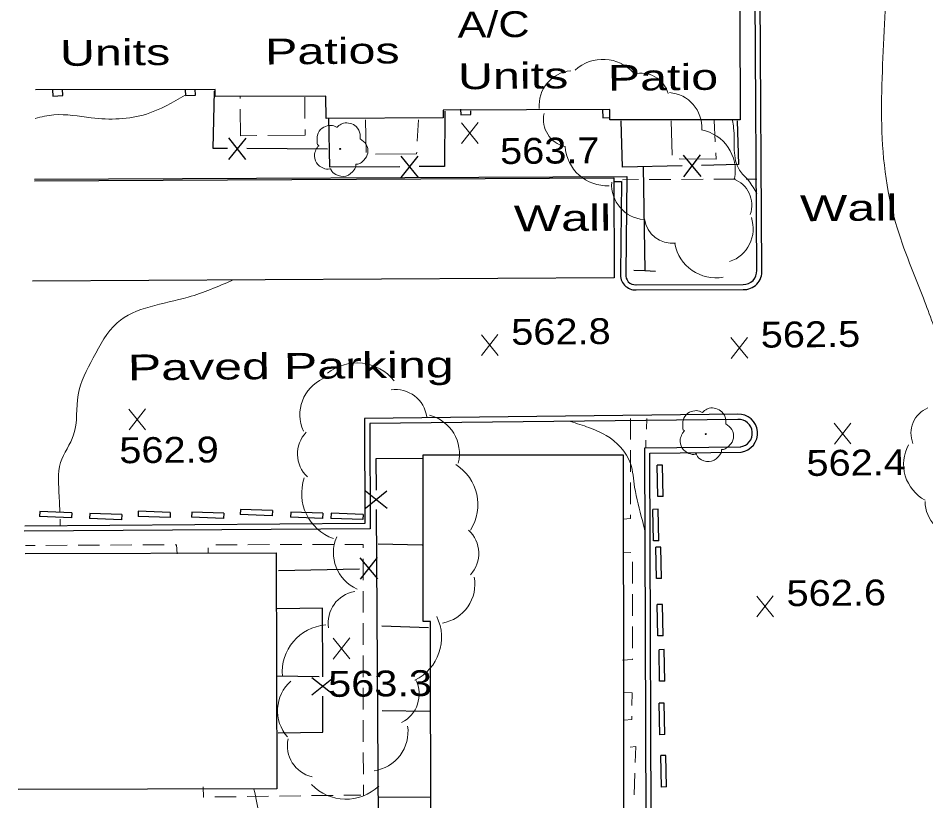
# Model space of a CAD drawing. Extents: x 2361708 to 2370558, y 6977955 to 6991887.
# Drawn here: x 2365811.9 to 2365980.4, y 6986325 to 6986470.4 of the extents above; entities that cross this region are included whole.
import ezdxf

# ---------------------------------------------------------------- set-up
doc = ezdxf.new("R2010")
doc.units = 0
doc.header["$LTSCALE"] = 1.9
for name, color, linetype, lineweight in [('11', 7, 'Continuous', 25), ('13', 7, 'Continuous', 13), ('14', 7, 'Continuous', 13), ('17', 7, 'Continuous', 25), ('18', 7, 'Continuous', 25), ('2', 7, 'Continuous', 25), ('20', 7, 'Continuous', 25), ('23', 7, 'Continuous', 25), ('29', 7, 'Continuous', 13), ('31', 7, 'Continuous', 13), ('35', 7, 'Continuous', 13)]:
    doc.layers.add(name, color=color, linetype=linetype, lineweight=lineweight)

msp = doc.modelspace()

# ---------------------------------------------------------------- linework, layer by layer
at = {"layer": '11'}
for points in [[(2365816.175, 6986494.132), (2365870.756, 6986494.301), (2365870.764, 6986490.311), (2365945.836, 6986490.466), (2365945.926, 6986451.585), (2365921.736, 6986451.534), (2365921.727, 6986453.505), (2365890.757, 6986453.37), (2365890.76, 6986451.91), (2365869.021, 6986451.833), (2365869.011, 6986455.933), (2365848.441, 6986455.877), (2365848.438, 6986457.217), (2365815.048, 6986457.119)], [(2365814.898, 6986440.197), (2365922.448, 6986440.801), (2365922.555, 6986422.231), (2365814.545, 6986421.613)], [(2365813.127, 6986370.997), (2365859.788, 6986371.101), (2365859.896, 6986327.27), (2365811.854, 6986327.153)]]:
    msp.add_lwpolyline(points, dxfattribs=at)
msp.add_lwpolyline([(2365924.198, 6986389.315), (2365924.386, 6986244.55), (2365887.375, 6986244.498), (2365887.367, 6986252.668), (2365879.186, 6986252.66), (2365879.181, 6986260.6), (2365887.422, 6986260.609), (2365887.406, 6986274.819), (2365888.576, 6986274.82), (2365888.431, 6986358.373), (2365887.041, 6986358.37), (2365887.036, 6986389.311)], close=True, dxfattribs=at)
at = {"layer": '13'}
for p, q in [((2365927.052, 6986440.455), (2365924.092, 6986440.437)), ((2365933.051, 6986440.492), (2365929.051, 6986440.464)), ((2365939.052, 6986440.519), (2365935.052, 6986440.501)), ((2365945.051, 6986440.546), (2365941.052, 6986440.528)), ((2365949.052, 6986440.564), (2365947.052, 6986440.555)), ((2365925.581, 6986392.168), (2365925.594, 6986396.079)), ((2365928.584, 6986396.067), (2365928.513, 6986394.066)), ((2365928.442, 6986392.065), (2365928.396, 6986390.565)), ((2365925.568, 6986386.168), (2365925.58, 6986390.168)), ((2365925.555, 6986380.167), (2365925.567, 6986384.168)), ((2365814.983, 6986372.494), (2365813.223, 6986372.478)), ((2365820.983, 6986372.522), (2365816.983, 6986372.504)), ((2365826.983, 6986372.559), (2365822.983, 6986372.531)), ((2365832.983, 6986372.596), (2365828.983, 6986372.568)), ((2365838.983, 6986372.623), (2365834.983, 6986372.605)), ((2365847.109, 6986372.05), (2365847.109, 6986370.99)), ((2365852.533, 6986372.632), (2365848.534, 6986372.624)), ((2365858.534, 6986372.639), (2365854.533, 6986372.631)), ((2365864.534, 6986372.646), (2365860.534, 6986372.638)), ((2365870.534, 6986372.653), (2365866.534, 6986372.645)), ((2365875.918, 6986366.024), (2365875.909, 6986370.024)), ((2365925.641, 6986371.158), (2365924.212, 6986371.114)), ((2365925.916, 6986365.42), (2365925.907, 6986369.42)), ((2365875.925, 6986360.024), (2365875.917, 6986364.024)), ((2365925.923, 6986359.42), (2365925.915, 6986363.42)), ((2365875.932, 6986354.024), (2365875.924, 6986358.024)), ((2365925.94, 6986353.42), (2365925.932, 6986357.42)), ((2365875.939, 6986348.024), (2365875.931, 6986352.023)), ((2365875.946, 6986342.024), (2365875.938, 6986346.024)), ((2365875.953, 6986336.023), (2365875.945, 6986340.023)), ((2365875.96, 6986330.023), (2365875.952, 6986334.023)), ((2365926.269, 6986326.182), (2365926.401, 6986330.183)), ((2365875.958, 6986326.023), (2365875.959, 6986328.023)), ((2365848.359, 6986325.77), (2365852.359, 6986325.818)), ((2365854.359, 6986325.847), (2365858.358, 6986325.905)), ((2365860.358, 6986325.934), (2365864.358, 6986325.982)), ((2365866.358, 6986326.011), (2365870.358, 6986326.059)), ((2365872.357, 6986326.088), (2365875.477, 6986326.128))]:
    msp.add_line(p, q, dxfattribs=at)
for points in [[(2365924.232, 6986377.355), (2365925.551, 6986377.497), (2365925.555, 6986378.167)], [(2365841.359, 6986370.935), (2365841.283, 6986372.635), (2365840.983, 6986372.632)], [(2365875.91, 6986372.025), (2365875.905, 6986372.655), (2365872.534, 6986372.652)], [(2365924.071, 6986351.192), (2365925.94, 6986351.289), (2365925.939, 6986351.42)], [(2365925.841, 6986342.748), (2365925.879, 6986345.129), (2365924.258, 6986345.154)], [(2365924.397, 6986340.045), (2365925.796, 6986340.148), (2365925.811, 6986340.748)], [(2365926.462, 6986332.184), (2365926.554, 6986335.125), (2365925.505, 6986335.035)], [(2365846.231, 6986327.65), (2365846.27, 6986325.74), (2365846.36, 6986325.741)]]:
    msp.add_lwpolyline(points, dxfattribs=at)
at = {"layer": '14'}
for p, q in [((2365853.084, 6986455.531), (2365853.081, 6986455.881)), ((2365865.112, 6986455.786), (2365865.12, 6986451.786)), ((2365876.491, 6986445.483), (2365876.333, 6986451.563)), ((2365886.174, 6986451.556), (2365885.962, 6986447.564)), ((2365933.288, 6986445.014), (2365933.098, 6986451.363)), ((2365941.127, 6986451.439), (2365941.306, 6986447.441))]:
    msp.add_line(p, q, dxfattribs=at)
for points in [[(2365856.2, 6986448.63), (2365853.13, 6986448.601), (2365853.094, 6986453.531)], [(2365865.129, 6986449.786), (2365865.13, 6986448.715), (2365858.2, 6986448.649)], [(2365885.861, 6986445.563), (2365885.844, 6986445.223), (2365878.184, 6986445.18)], [(2365941.395, 6986445.441), (2365941.446, 6986444.272), (2365934.615, 6986444.317)]]:
    msp.add_lwpolyline(points, dxfattribs=at)
at = {"layer": '17'}
for p, q in [((2365854.115, 6986448.181), (2365850.892, 6986444.2)), ((2365850.914, 6986448.2), (2365854.093, 6986444.18)), ((2365869.305, 6986446.125), (2365854.303, 6986446.212)), ((2365882.898, 6986444.814), (2365886.116, 6986440.835)), ((2365886.098, 6986444.835), (2365882.916, 6986440.815)), ((2365935.318, 6986444.983), (2365938.606, 6986441.055)), ((2365938.519, 6986445.044), (2365935.407, 6986440.984)), ((2365880.361, 6986379.377), (2365876.34, 6986382.549)), ((2365880.34, 6986382.577), (2365876.361, 6986379.349)), ((2365878.774, 6986319.169), (2365878.392, 6986379.169)), ((2365878.734, 6986372.771), (2365886.865, 6986372.629)), ((2365878.655, 6986366.28), (2365875.378, 6986370.219)), ((2365875.456, 6986366.22), (2365878.577, 6986370.28)), ((2365860.219, 6986367.865), (2365875.217, 6986368.178)), ((2365879.378, 6986357.577), (2365888.062, 6986357.239)), ((2365867.778, 6986348.086), (2365859.846, 6986348.18)), ((2365870.4, 6986344.711), (2365866.39, 6986347.893)), ((2365870.39, 6986347.911), (2365866.4, 6986344.693)), ((2365879.478, 6986341.847), (2365888.31, 6986341.721)), ((2365878.751, 6986325.729), (2365888.351, 6986325.821))]:
    msp.add_line(p, q, dxfattribs=at)
for points in [[(2365850.703, 6986446.229), (2365848.083, 6986446.244), (2365848.322, 6986456.856)], [(2365891.099, 6986453.163), (2365891.036, 6986442.892), (2365886.306, 6986442.867)], [(2365882.707, 6986442.853), (2365869.706, 6986442.779), (2365869.539, 6986451.918)], [(2365935.158, 6986443.012), (2365924.059, 6986442.766), (2365923.817, 6986451.384)], [(2365945.398, 6986451.38), (2365945.606, 6986443.231), (2365938.757, 6986443.086)], [(2365878.368, 6986382.768), (2365878.332, 6986388.669), (2365887.012, 6986388.691)], [(2365868.428, 6986348.102), (2365868.396, 6986360.852), (2365859.967, 6986360.732)], [(2365860.167, 6986337.693), (2365868.446, 6986337.782), (2365868.432, 6986344.502)]]:
    msp.add_lwpolyline(points, dxfattribs=at)
at = {"layer": '18'}
msp.add_line((2365927.929, 6986442.803), (2365928.213, 6986423.495), dxfattribs=at)
msp.add_lwpolyline([(2365930.214, 6986423.394), (2365928.213, 6986423.495), (2365926.212, 6986423.596)], dxfattribs=at)
at = {"layer": '2'}
for p, q in [((2365949.003, 6986423.632), (2365948.607, 6986491.492)), ((2365949.963, 6986423.642), (2365949.567, 6986491.501)), ((2365926.627, 6986420.93), (2365946.468, 6986420.968)), ((2365926.627, 6986419.97), (2365946.467, 6986420.008)), ((2365931.487, 6986387.414), (2365930.527, 6986387.395)), ((2365930.642, 6986381.556), (2365930.527, 6986387.395)), ((2365931.603, 6986381.575), (2365931.487, 6986387.414)), ((2365931.603, 6986381.575), (2365930.642, 6986381.556)), ((2365815.863, 6986378.803), (2365815.822, 6986377.843)), ((2365821.805, 6986378.58), (2365815.863, 6986378.803)), ((2365821.805, 6986378.58), (2365821.764, 6986377.619)), ((2365825.147, 6986378.442), (2365825.106, 6986377.481)), ((2365831.089, 6986378.218), (2365825.147, 6986378.442)), ((2365834.163, 6986378.857), (2365834.122, 6986377.897)), ((2365840.106, 6986378.634), (2365834.163, 6986378.857)), ((2365840.106, 6986378.634), (2365840.065, 6986377.674)), ((2365844.116, 6986378.702), (2365844.075, 6986377.742)), ((2365850.057, 6986378.479), (2365844.116, 6986378.702)), ((2365850.057, 6986378.479), (2365850.017, 6986377.518)), ((2365853.131, 6986379.188), (2365853.09, 6986378.227)), ((2365859.074, 6986378.965), (2365853.131, 6986379.188)), ((2365859.074, 6986378.965), (2365859.033, 6986378.004)), ((2365862.476, 6986378.687), (2365862.435, 6986377.727)), ((2365868.419, 6986378.464), (2365862.476, 6986378.687)), ((2365868.419, 6986378.464), (2365868.378, 6986377.503)), ((2365869.969, 6986378.478), (2365869.928, 6986377.518)), ((2365875.911, 6986378.255), (2365869.969, 6986378.478)), ((2365930.694, 6986379.216), (2365929.734, 6986379.197)), ((2365929.85, 6986373.358), (2365929.734, 6986379.197)), ((2365930.81, 6986373.377), (2365930.694, 6986379.216)), ((2365821.764, 6986377.619), (2365815.822, 6986377.843)), ((2365831.049, 6986377.258), (2365825.106, 6986377.481)), ((2365831.089, 6986378.218), (2365831.049, 6986377.258)), ((2365840.065, 6986377.674), (2365834.122, 6986377.897)), ((2365850.017, 6986377.518), (2365844.075, 6986377.742)), ((2365859.033, 6986378.004), (2365853.09, 6986378.227)), ((2365868.378, 6986377.503), (2365862.435, 6986377.727)), ((2365875.87, 6986377.294), (2365869.928, 6986377.518)), ((2365875.911, 6986378.255), (2365875.87, 6986377.294)), ((2365930.81, 6986373.377), (2365929.85, 6986373.358)), ((2365931.212, 6986372.181), (2365930.252, 6986372.162)), ((2365930.367, 6986366.323), (2365930.252, 6986372.162)), ((2365931.327, 6986366.342), (2365931.212, 6986372.181)), ((2365931.327, 6986366.342), (2365930.367, 6986366.323)), ((2365931.493, 6986361.533), (2365930.533, 6986361.514)), ((2365930.649, 6986355.675), (2365930.533, 6986361.514)), ((2365931.608, 6986355.694), (2365931.493, 6986361.533)), ((2365931.608, 6986355.694), (2365930.649, 6986355.675)), ((2365931.823, 6986353.136), (2365930.863, 6986353.117)), ((2365931.939, 6986347.297), (2365931.823, 6986353.136)), ((2365930.979, 6986347.278), (2365930.863, 6986353.117)), ((2365931.939, 6986347.297), (2365930.979, 6986347.278)), ((2365931.837, 6986343.185), (2365930.878, 6986343.166)), ((2365930.993, 6986337.327), (2365930.878, 6986343.166)), ((2365931.953, 6986337.346), (2365931.837, 6986343.185)), ((2365931.953, 6986337.346), (2365930.993, 6986337.327)), ((2365932.14, 6986333.468), (2365931.18, 6986333.449)), ((2365931.296, 6986327.609), (2365931.18, 6986333.449)), ((2365932.256, 6986327.629), (2365932.14, 6986333.468)), ((2365932.256, 6986327.629), (2365931.296, 6986327.609))]:
    msp.add_line(p, q, dxfattribs=at)
for points in [[(2365814.895, 6986440.537), (2365924.886, 6986441.024), (2365924.677, 6986423.031)], [(2365922.605, 6986440.103), (2365923.915, 6986440.085), (2365923.717, 6986423.042)], [(2365945.486, 6986395.918), (2365877.14, 6986395.127), (2365877.216, 6986375.607), (2365812.978, 6986375.126)], [(2365945.477, 6986396.878), (2365876.181, 6986396.078), (2365876.257, 6986376.558), (2365813.079, 6986376.087)], [(2365946.868, 6986304.347), (2365928.507, 6986304.342), (2365928.226, 6986390.603), (2365946.085, 6986390.803)], [(2365946.869, 6986305.307), (2365929.468, 6986305.301), (2365929.185, 6986389.653), (2365946.094, 6986389.843)]]:
    msp.add_lwpolyline(points, dxfattribs=at)
for centre, radius, start, end in [((2365926.477, 6986422.742), 2.776, 173.78851, 273.09093), ((2365926.477, 6986422.742), 1.816, 173.78851, 273.09093), ((2365946.574, 6986423.404), 3.397, 268.19091, 4.01609), ((2365946.574, 6986423.404), 2.437, 268.19091, 4.01609), ((2365945.618, 6986393.345), 3.534, 277.75071, 92.27513), ((2365945.618, 6986393.345), 2.574, 277.75071, 92.27513)]:
    msp.add_arc(centre, radius, start, end, dxfattribs=at)
at = {"layer": '23'}
for p, q in [((2365818.218, 6986457.13), (2365818.269, 6986455.97)), ((2365842.868, 6986457.154), (2365842.909, 6986456.075)), ((2365893.995, 6986453.521), (2365894.035, 6986452.461)), ((2365920.347, 6986453.461), (2365920.412, 6986451.942)), ((2365920.412, 6986451.942), (2365921.751, 6986451.995))]:
    msp.add_line(p, q, dxfattribs=at)
for points in [[(2365818.269, 6986455.97), (2365820.148, 6986456.048), (2365820.097, 6986457.247)], [(2365842.909, 6986456.075), (2365844.788, 6986456.152), (2365844.747, 6986457.272)], [(2365894.035, 6986452.461), (2365895.915, 6986452.539), (2365895.888, 6986453.218)]]:
    msp.add_lwpolyline(points, dxfattribs=at)
at = {"layer": '29'}
for centre in [(2365871.645, 6986446.158), (2365939.542, 6986393.181)]:
    msp.add_circle(centre, 0.1, dxfattribs=at)
for centre, radius, start, end in [((2365920.437, 6986455.048), 7.745, 41.95107, 131.95107), ((2365915.061, 6986454.25), 6.457, 95.29879, 185.29879), ((2365927.569, 6986455.065), 5.16, 15.53352, 105.53352), ((2365932.349, 6986450.163), 6.457, 356.12228, 86.12228), ((2365914.56, 6986451.622), 5.16, 167.24816, 257.24816), ((2365937.286, 6986442.094), 7.745, 349.10244, 79.10244), ((2365921.173, 6986447.058), 7.745, 183.21454, 273.21454), ((2365928.523, 6986439.488), 6.457, 175.67999, 265.67999), ((2365942.938, 6986435.73), 5.16, 340.16669, 70.16669), ((2365933.307, 6986433.784), 5.16, 187.17784, 277.17784), ((2365941.892, 6986431.328), 6.457, 288.75729, 18.75729), ((2365941.412, 6986429.958), 7.745, 190.32174, 280.32174), ((2365874.77, 6986397.57), 8.827, 38.50018, 128.50018), ((2365871.522, 6986396.767), 7.359, 114.27964, 204.27964), ((2365881.903, 6986395.587), 5.881, 7.64556, 97.64556), ((2365982.71, 6986393.36), 5.067, 112.22072, 202.22072), ((2365886.443, 6986389.541), 7.359, 345.92765, 75.92765), ((2365869.622, 6986389.477), 5.881, 136.55328, 226.55328), ((2365983.882, 6986387.59), 7.604, 151.60283, 241.60283), ((2365888.392, 6986380.054), 8.827, 327.70626, 57.70626), ((2365873.328, 6986382.11), 8.827, 160.72426, 250.72426), ((2365986.605, 6986380.715), 6.34, 180.31255, 270.31255), ((2365891.511, 6986371.015), 5.881, 317.41565, 47.41565), ((2365877.759, 6986371.151), 7.359, 156.53238, 246.53238), ((2365889.317, 6986365.301), 7.359, 280.28036, 10.28036), ((2365875.304, 6986358.121), 5.881, 99.34224, 189.34224), ((2365881.651, 6986355.399), 8.827, 296.10144, 26.10144), ((2365869.717, 6986348.933), 8.827, 94.81965, 184.81965), ((2365867.383, 6986341.786), 7.359, 131.48922, 221.48922), ((2365880.433, 6986344.866), 5.881, 296.5632, 26.5632), ((2365876.896, 6986337.907), 7.359, 278.12179, 8.12179), ((2365867.739, 6986335.259), 5.881, 167.11042, 257.11042), ((2365872.717, 6986334.173), 8.827, 223.69175, 313.69175)]:
    msp.add_arc(centre, radius, start, end, dxfattribs=at)
for points in [[(2365867.679, 6986446.73), (2365867.699, 6986446.74), (2365867.618, 6986446.809), (2365867.382, 6986447.437), (2365867.42, 6986448.717), (2365868.308, 6986450.016), (2365869.613, 6986450.499), (2365870.735, 6986450.309), (2365870.966, 6986450.181), (2365871.036, 6986450.182), (2365871.086, 6986450.222), (2365871.433, 6986450.516), (2365872.299, 6986450.964), (2365873.51, 6986450.896), (2365874.625, 6986450.306), (2365875.359, 6986448.883), (2365875.367, 6986448.023)], [(2365875.357, 6986448.043), (2365876.497, 6986446.984), (2365876.782, 6986445.396), (2365876.075, 6986444.069), (2365875.42, 6986443.523), (2365874.752, 6986443.307), (2365874.602, 6986443.296), (2365874.583, 6986443.185), (2365874.261, 6986442.282), (2365872.722, 6986441.118), (2365870.83, 6986441.399), (2365869.931, 6986442.341), (2365869.859, 6986442.47), (2365869.74, 6986442.449), (2365868.529, 6986442.567), (2365867.259, 6986443.566), (2365866.914, 6986445.202), (2365867.284, 6986446.226), (2365867.61, 6986446.669), (2365867.679, 6986446.72)], [(2365935.576, 6986393.754), (2365935.596, 6986393.763), (2365935.516, 6986393.833), (2365935.28, 6986394.461), (2365935.317, 6986395.741), (2365936.205, 6986397.04), (2365937.511, 6986397.522), (2365938.632, 6986397.333), (2365938.864, 6986397.205), (2365938.934, 6986397.206), (2365938.983, 6986397.246), (2365939.331, 6986397.539), (2365940.197, 6986397.988), (2365941.407, 6986397.919), (2365942.523, 6986397.33), (2365943.256, 6986395.907), (2365943.264, 6986395.047)], [(2365943.254, 6986395.067), (2365944.395, 6986394.007), (2365944.68, 6986392.42), (2365943.972, 6986391.093), (2365943.317, 6986390.547), (2365942.649, 6986390.331), (2365942.499, 6986390.319), (2365942.48, 6986390.209), (2365942.159, 6986389.306), (2365940.62, 6986388.141), (2365938.728, 6986388.423), (2365937.828, 6986389.365), (2365937.757, 6986389.494), (2365937.637, 6986389.473), (2365936.426, 6986389.592), (2365935.156, 6986390.59), (2365934.811, 6986392.226), (2365935.181, 6986393.25), (2365935.507, 6986393.693), (2365935.576, 6986393.743)]]:
    msp.add_spline(points, degree=3, dxfattribs=at)
at = {"layer": '31'}
for p, q in [((2365897.286, 6986447.162), (2365894.169, 6986451.012)), ((2365894.206, 6986447.132), (2365897.249, 6986451.042)), ((2365900.991, 6986407.785), (2365897.875, 6986411.635)), ((2365897.911, 6986407.756), (2365900.954, 6986411.665)), ((2365947.328, 6986407.266), (2365944.211, 6986411.117)), ((2365944.249, 6986407.236), (2365947.292, 6986411.146)), ((2365835.529, 6986393.981), (2365832.412, 6986397.832)), ((2365832.45, 6986393.952), (2365835.493, 6986397.861)), ((2365966.501, 6986391.348), (2365963.384, 6986395.198)), ((2365963.421, 6986391.319), (2365966.464, 6986395.227)), ((2365952.116, 6986359.239), (2365948.999, 6986363.09)), ((2365949.036, 6986359.21), (2365952.079, 6986363.119)), ((2365873.456, 6986351.42), (2365870.34, 6986355.271)), ((2365870.377, 6986351.391), (2365873.42, 6986355.3))]:
    msp.add_line(p, q, dxfattribs=at)
at = {"layer": '35'}
msp.add_line((2365819.626, 6986377.399), (2365819.668, 6986376.19), dxfattribs=at)
for points in [[(2365983.343, 6986409.119), (2365979.954, 6986418.437), (2365974.511, 6986433.416), (2365972.174, 6986453.045), (2365972.904, 6986473.042), (2365972.325, 6986491.768), (2365971.544, 6986512.902), (2365977.77, 6986526.002), (2365981.456, 6986530.637), (2365983.444, 6986531.916)], [(2365815.018, 6986451.829), (2365818.502, 6986452.482), (2365825.417, 6986451.928), (2365835.691, 6986452.635), (2365842.878, 6986456.154)], [(2365944.487, 6986451.461), (2365944.71, 6986450.063), (2365945.806, 6986442.213), (2365947.474, 6986440.279), (2365949.048, 6986437.784)], [(2365851.576, 6986421.735), (2365843.445, 6986418.618), (2365830.21, 6986413.822), (2365825.792, 6986407.339), (2365823.007, 6986400.492), (2365822.158, 6986393.034), (2365819.746, 6986387.881), (2365819.477, 6986381.588), (2365819.584, 6986378.658)], [(2365914.429, 6986395.522), (2365917.84, 6986394.384), (2365921.023, 6986392.945), (2365925.564, 6986387.688), (2365926.335, 6986383.325), (2365927.774, 6986377.109), (2365928.305, 6986374.973)], [(2365863.199, 6986295.44), (2365860.683, 6986299.166), (2365855.058, 6986304.893), (2365855.224, 6986310.595), (2365856.554, 6986322.168), (2365855.646, 6986327.22)]]:
    msp.add_spline(points, degree=3, dxfattribs=at)

# ---------------------------------------------------------------- texts
at = {"layer": '14', "width": 1.4}
for s, p in [('Patios', (2365857.735, 6986461.826)), ('Patio', (2365921.384, 6986456.952))]:
    msp.add_text(s, height=4.8, rotation=0.545, dxfattribs=at).set_placement(p)
at = {"layer": '18', "width": 1.45}
for p in [(2365957.067, 6986432.71), (2365903.912, 6986430.834)]:
    msp.add_text('Wall', height=4.8, rotation=0.545, dxfattribs=at).set_placement(p)
at = {"layer": '2', "width": 1.45}
msp.add_text('Paved Parking', height=4.8, rotation=0.545, dxfattribs=at).set_placement((2365832.232, 6986403.14))
at = {"layer": '20'}
for s, width, p in [('A/C', 1.25, (2365893.469, 6986466.826)), ('Units', 1.4, (2365819.645, 6986461.563)), ('Units', 1.4, (2365893.56, 6986457.227))]:
    msp.add_text(s, height=4.8, rotation=0.545, dxfattribs=dict(at, width=width)).set_placement(p)
at = {"layer": '31'}
for s, width, p in [('563.7', 1.15, (2365901.362, 6986443.34)), ('562.8', 1.15, (2365903.433, 6986409.748)), ('562.5', 1.15, (2365949.77, 6986409.229)), ('562.9', 1.15, (2365830.659, 6986387.755)), ('562.4', 1.15, (2365958.257, 6986385.399)), ('562.6', 1.15, (2365954.557, 6986361.203)), ('563.3', 1.2, (2365869.444, 6986344.351))]:
    msp.add_text(s, height=4.8, rotation=0.545, dxfattribs=dict(at, width=width)).set_placement(p)

doc.saveas('drawing.dxf')
